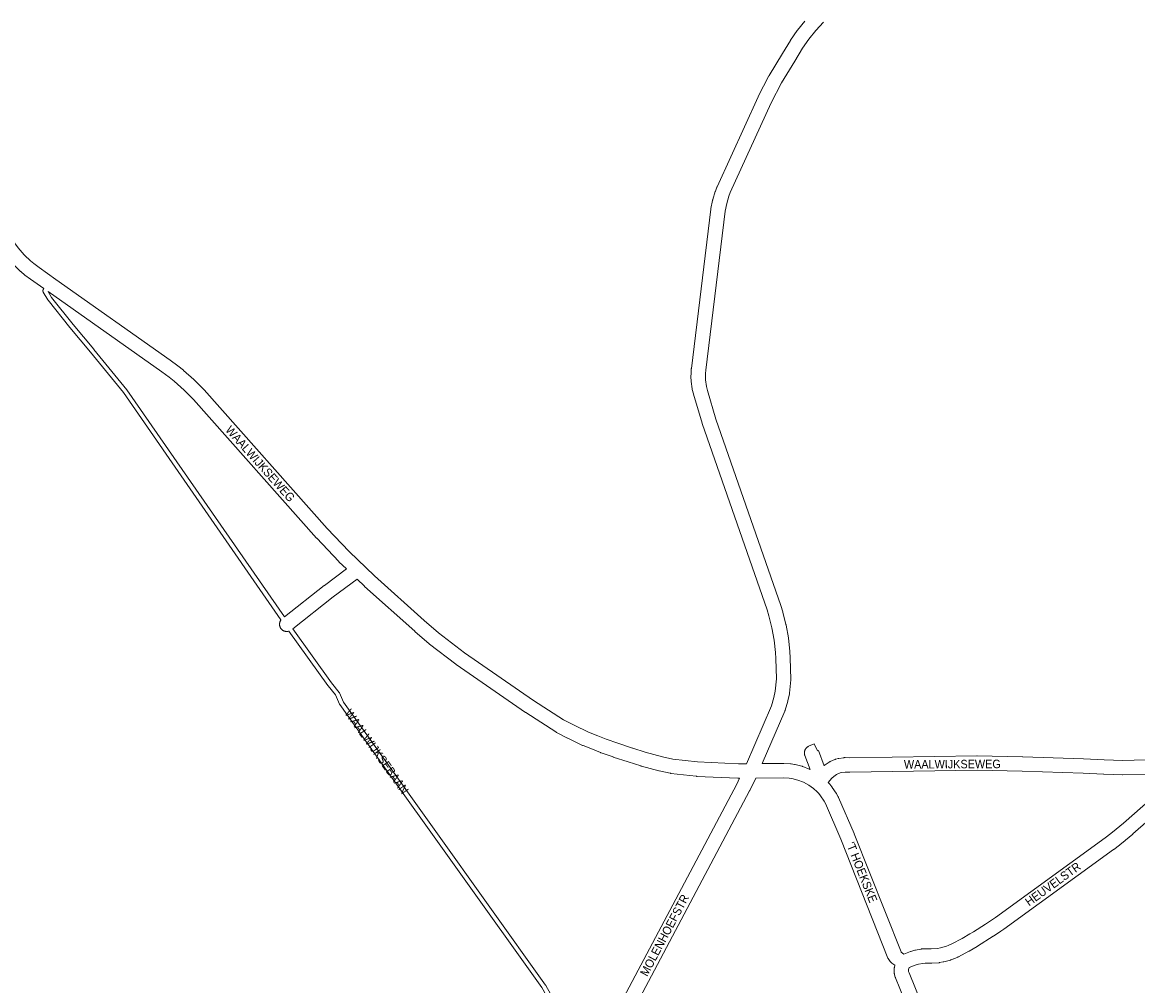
# Paper-space layout 'Layout1' of a CAD drawing. Header units: metres. Extents: x 123097 to 144122, y 392739 to 407589.
# Tile 478 of 510: x 136581 to 137588, y 400750 to 401620. Entities that reach past the tile are written whole.
import ezdxf
from ezdxf.enums import TextEntityAlignment as Align

# ---------------------------------------------------------------- set-up
doc = ezdxf.new("R2010")
doc.units = ezdxf.units.M
doc.header["$MEASUREMENT"] = 0
for name, color, linetype, lineweight in [('gs-anno-wegen algemeen tekst', 7, 'Continuous', 0), ('gs-knt-paden', 7, 'Continuous', 0), ('gs-knt-wegen algemeen', 7, 'Continuous', 0)]:
    doc.layers.add(name, color=color, linetype=linetype, lineweight=lineweight)
doc.styles.add('Style-Arial', font='arial.ttf')

psp = doc.layouts.get("Layout1")

# ---------------------------------------------------------------- linework, layer by layer
at = {"layer": 'gs-knt-paden', "color": 7, "linetype": 'Continuous', "flags": 128}
for points in [[(136814.231, 401080.377), (136671.904, 401285.721), (136642.234, 401322.236), (136623.537, 401344.578), (136623.508, 401344.614), (136603.85, 401369.238), (136603.793, 401369.313), (136603.74, 401369.39), (136603.69, 401369.47), (136599.51, 401376.551), (136599.464, 401376.634), (136599.421, 401376.719), (136599.383, 401376.806), (136599.349, 401376.895), (136599.319, 401376.985), (136599.293, 401377.076), (136599.272, 401377.169), (136599.255, 401377.262), (136599.243, 401377.356), (136599.235, 401377.451), (136599.231, 401377.546), (136599.232, 401377.641), (136599.238, 401377.736), (136599.247, 401377.83), (136599.262, 401377.924), (136599.281, 401378.017), (136599.304, 401378.109), (136599.331, 401378.2), (136599.363, 401378.29), (136599.399, 401378.378), (136599.439, 401378.464), (136599.483, 401378.548), (136599.531, 401378.63), (136599.583, 401378.709), (136600.184, 401379.587)], [(136603.956, 401376.927), (136607.08, 401371.635), (136626.635, 401347.14), (136645.326, 401324.805), (136645.345, 401324.783), (136675.072, 401288.196), (136675.119, 401288.136), (136675.164, 401288.074), (136817.276, 401083.041)], [(137090.983, 400677.699), (137087.762, 400680.941), (137087.7, 400681.007), (137087.641, 400681.075), (137087.585, 400681.146), (137087.532, 400681.219), (137087.482, 400681.295), (137087.436, 400681.372), (137049.838, 400748.203), (136899.097, 400959.56), (136867.292, 401004.021), (136867.244, 401004.092), (136867.198, 401004.165), (136867.156, 401004.24), (136867.117, 401004.317), (136867.081, 401004.395), (136863.555, 401012.585), (136856.692, 401020.905), (136856.65, 401020.959), (136856.609, 401021.014), (136821.379, 401070.231)], [(136824.784, 401072.38), (136859.837, 401023.41), (136866.839, 401014.922), (136866.897, 401014.847), (136866.952, 401014.77), (136867.004, 401014.69), (136867.051, 401014.608), (136867.095, 401014.524), (136867.134, 401014.438), (136870.688, 401006.183), (136902.368, 400961.897), (136902.369, 400961.895), (137053.173, 400750.449), (137053.214, 400750.39), (137053.253, 400750.329), (137053.289, 400750.268), (137090.806, 400683.581), (137092.715, 400681.66)]]:
    psp.add_lwpolyline(points, dxfattribs=at)
at = {"layer": 'gs-knt-wegen algemeen', "color": 7, "linetype": 'Continuous', "flags": 128}
for points in [[(136250.861, 401872.007), (136250.895, 401871.946), (136250.947, 401871.854), (136299.176, 401780.953), (136301.221, 401777.249), (136306.325, 401769.123), (136315.723, 401756.487), (136573.51, 401421.252), (136573.635, 401421.084), (136576.887, 401416.56), (136582.339, 401410.159), (136582.539, 401409.922)], [(137234.508, 400950.498), (137257.123, 401002.835), (137259.254, 401010.314), (137260.514, 401015.961), (137261.582, 401027.054), (137261.14, 401045.425), (137260.807, 401050.956), (137259.554, 401062.142), (137257.547, 401073.162), (137254.774, 401084.072), (137253.134, 401089.368), (137194.543, 401257.649), (137194.446, 401257.951), (137186.736, 401284.149), (137186.691, 401284.309), (137186.65, 401284.471), (137185.664, 401288.588), (137185.618, 401288.797), (137185.578, 401289.008), (137185.545, 401289.22), (137184.645, 401295.791), (137184.612, 401296.082), (137184.592, 401296.376), (137184.44, 401299.69), (137184.434, 401299.886), (137184.434, 401300.082), (137184.482, 401303.399), (137184.488, 401303.596), (137184.499, 401303.792), (137184.747, 401307.1), (137184.777, 401307.405), (137202.43, 401451.434), (137202.463, 401451.664), (137202.503, 401451.892), (137203.965, 401459.363), (137204.013, 401459.586), (137204.068, 401459.807), (137204.131, 401460.026), (137206.368, 401467.302), (137206.449, 401467.546), (137206.538, 401467.786), (137207.94, 401471.326), (137208.003, 401471.478), (137208.069, 401471.629), (137245.116, 401552.904), (137245.253, 401553.185), (137254.834, 401571.783), (137254.935, 401571.971), (137255.042, 401572.156), (137266.95, 401591.958), (137267.004, 401592.046), (137274.279, 401603.721), (137274.433, 401603.957), (137280.391, 401612.652), (137280.534, 401612.853), (137280.684, 401613.048), (137287.282, 401621.267)], [(137304.212, 401620.328), (137297.281, 401612.924), (137290.992, 401605.09), (137285.254, 401596.715), (137278.081, 401585.204), (137266.31, 401565.629), (137256.899, 401547.362), (137219.985, 401466.379), (137218.738, 401463.231), (137216.677, 401456.527), (137215.325, 401449.62), (137197.719, 401305.973), (137197.497, 401303.014), (137197.455, 401300.09), (137197.585, 401297.266), (137198.401, 401291.307), (137199.273, 401287.665), (137206.891, 401261.779), (137265.467, 401093.543), (137265.538, 401093.328), (137267.261, 401087.764), (137267.308, 401087.603), (137267.351, 401087.442), (137270.22, 401076.152), (137270.272, 401075.935), (137270.316, 401075.716), (137272.404, 401064.256), (137272.44, 401064.035), (137272.469, 401063.813), (137273.765, 401052.238), (137273.781, 401052.072), (137273.793, 401051.905), (137274.143, 401046.09), (137274.153, 401045.856), (137274.608, 401026.976), (137274.609, 401026.715), (137274.6, 401026.455), (137274.58, 401026.195), (137273.435, 401014.312), (137273.404, 401014.046), (137273.362, 401013.781), (137273.309, 401013.519), (137271.921, 401007.295), (137271.877, 401007.111), (137271.828, 401006.928), (137269.528, 400998.858), (137269.444, 400998.588), (137269.349, 400998.321), (137269.243, 400998.06), (137248.739, 400950.61)], [(136582.539, 401409.922), (136582.542, 401409.92), (136582.545, 401409.917)], [(136582.539, 401409.922), (136582.542, 401409.92), (136582.545, 401409.917)], [(136582.545, 401409.917), (136588.031, 401404.658), (136590.954, 401402.209), (136595.721, 401398.666), (136610.93, 401387.941)], [(136600.184, 401379.587), (136588.151, 401388.072), (136588.02, 401388.167), (136583.035, 401391.872), (136582.884, 401391.987), (136582.737, 401392.107), (136579.492, 401394.826), (136579.318, 401394.977), (136579.149, 401395.135), (136573.964, 401400.146)], [(136610.93, 401387.941), (136610.933, 401387.939), (136610.935, 401387.937)], [(136610.93, 401387.941), (136610.933, 401387.939), (136610.935, 401387.937)], [(136610.935, 401387.937), (136714.16, 401315.121), (136714.287, 401315.029), (136721.027, 401310.027), (136721.222, 401309.876), (136726.063, 401305.99), (136726.303, 401305.787), (136735.598, 401297.558), (136735.752, 401297.416), (136735.902, 401297.27), (136744.647, 401288.46), (136744.772, 401288.33), (136744.894, 401288.197), (136856.042, 401163.037), (136875.728, 401142.195), (136898.561, 401120.272), (136898.564, 401120.27), (136898.566, 401120.267)], [(136817.276, 401083.041), (136853.364, 401111.486), (136853.512, 401111.599), (136873.405, 401126.376), (136866.596, 401132.913), (136866.372, 401133.139), (136846.508, 401154.17), (136846.373, 401154.317), (136735.278, 401279.416), (136726.809, 401287.949), (136717.79, 401295.935), (136713.168, 401299.645), (136706.59, 401304.527), (136603.956, 401376.927)], [(137228.401, 400937.43), (137227.151, 400937.42), (137226.981, 400937.421), (137226.81, 400937.427), (137189.602, 400939.087), (137189.371, 400939.101), (137189.141, 400939.123), (137166.374, 400941.768), (137166.153, 400941.798), (137165.933, 400941.835), (137165.715, 400941.88), (137155.706, 400944.101), (137155.46, 400944.16), (137139.645, 400948.32), (137139.448, 400948.375), (137139.252, 400948.437), (137127.754, 400952.249), (137114.3, 400956.55), (137114.159, 400956.597), (137103.285, 400960.35), (137103.076, 400960.426), (137102.87, 400960.51), (137095.505, 400963.629), (137087.104, 400966.815), (137086.843, 400966.921), (137086.587, 400967.037), (137073.129, 400973.522), (137072.95, 400973.612), (137062.919, 400978.832), (137062.648, 400978.981), (137062.384, 400979.143), (137035.182, 400996.768), (137035.025, 400996.872), (136972.265, 401040.171), (136972.127, 401040.268), (136971.992, 401040.369), (136948.289, 401058.607), (136948.148, 401058.718), (136948.01, 401058.834), (136935.046, 401070.003), (136934.945, 401070.092), (136889.783, 401110.656), (136889.624, 401110.803), (136882.929, 401117.231), (136861.351, 401101.203), (136824.784, 401072.38)], [(136898.566, 401120.267), (136943.595, 401079.823), (136956.372, 401068.816), (136979.798, 401050.792), (137042.341, 401007.643), (137069.204, 400990.239), (137078.871, 400985.208), (137091.985, 400978.889), (137100.239, 400975.759), (137100.469, 400975.666), (137107.743, 400972.585), (137118.336, 400968.929), (137131.752, 400964.64), (137131.819, 400964.618), (137143.155, 400960.86), (137158.65, 400956.784), (137168.209, 400954.663), (137190.413, 400952.083), (137227.22, 400950.441), (137234.508, 400950.498)], [(136821.379, 401070.231), (136821.177, 401070.168), (136820.867, 401070.089), (136820.554, 401070.025), (136820.238, 401069.977), (136819.92, 401069.944), (136819.601, 401069.927), (136819.282, 401069.925), (136818.962, 401069.939), (136818.644, 401069.969), (136818.328, 401070.015), (136818.014, 401070.075), (136817.704, 401070.152), (136817.398, 401070.243), (136817.096, 401070.349), (136816.801, 401070.47), (136816.511, 401070.605), (136816.229, 401070.754), (136815.954, 401070.917), (136815.687, 401071.093), (136815.43, 401071.283), (136815.182, 401071.484), (136814.944, 401071.698), (136814.717, 401071.922), (136814.501, 401072.158), (136814.297, 401072.404), (136814.106, 401072.66), (136813.927, 401072.925), (136813.761, 401073.198), (136813.609, 401073.479), (136813.471, 401073.767), (136813.348, 401074.062), (136813.239, 401074.362), (136813.144, 401074.667), (136813.065, 401074.977), (136813.001, 401075.29), (136812.953, 401075.606), (136812.92, 401075.924), (136812.903, 401076.243), (136812.901, 401076.562), (136812.915, 401076.882), (136812.945, 401077.2), (136812.991, 401077.516), (136813.051, 401077.83), (136813.128, 401078.14), (136813.219, 401078.446), (136813.325, 401078.748), (136813.446, 401079.043), (136813.581, 401079.333), (136813.73, 401079.615), (136813.893, 401079.89), (136814.069, 401080.157), (136814.231, 401080.377)], [(137623.114, 400939.051), (137622.621, 400939.634), (137620.223, 400941.068), (137617.795, 400941.41), (137595.221, 400941.078), (137574.55, 400940.367), (137574.32, 400940.363), (137574.091, 400940.367), (137557.173, 400940.978), (137557.103, 400940.981), (137538.473, 400941.856), (137483.588, 400943.746), (137442.801, 400944.596), (137327.748, 400942.757), (137327.537, 400942.757), (137327.326, 400942.764), (137323.565, 400942.948), (137320.278, 400942.504), (137319.037, 400942.158), (137315.995, 400940.839), (137313.308, 400939.032), (137311.543, 400937.374), (137308.269, 400933.44)], [(137092.715, 400681.66), (137092.721, 400681.67), (137092.877, 400681.908), (137094.732, 400684.621), (137225.808, 400932.044), (137228.401, 400937.43)], [(137242.906, 400937.544), (137237.485, 400926.283), (137237.372, 400926.06), (137106.066, 400678.201), (137105.947, 400677.987), (137105.821, 400677.778), (137105.686, 400677.574), (137103.945, 400675.028), (137103.563, 400674.308)], [(137294.98, 400928.1), (137290.807, 400931.096), (137286.052, 400933.708), (137281.004, 400935.693), (137275.644, 400937.044), (137273.158, 400937.421), (137267.668, 400937.738), (137242.906, 400937.544)], [(137376.615, 400778.559), (137382.643, 400780.834), (137382.746, 400780.872), (137382.944, 400780.939), (137383.049, 400780.972), (137386.447, 400782.004), (137386.541, 400782.032), (137386.75, 400782.089), (137386.851, 400782.113), (137387.057, 400782.158), (137387.163, 400782.178), (137391.883, 400783.046), (137392.129, 400783.086), (137392.377, 400783.117), (137392.626, 400783.138), (137395.228, 400783.312), (137395.49, 400783.325), (137395.752, 400783.326), (137397.731, 400783.299), (137401.246, 400783.251), (137406.971, 400783.693), (137409.713, 400784.185), (137415.072, 400785.644), (137416.663, 400786.243), (137420.119, 400787.734), (137429.184, 400792.625), (137436.304, 400796.735), (137439.575, 400798.781), (137450.391, 400805.549), (137456.785, 400809.909), (137459.448, 400811.725), (137558.417, 400883.542), (137563.496, 400887.374), (137568.447, 400891.354), (137575.046, 400896.9), (137619.801, 400936.145)], [(137294.987, 400928.094), (137294.983, 400928.097), (137294.98, 400928.1)], [(137294.987, 400928.094), (137294.983, 400928.097), (137294.98, 400928.1)], [(137380.764, 400728.317), (137369.166, 400757.109), (137369.067, 400757.372), (137368.979, 400757.64), (137368.281, 400759.926), (137368.206, 400760.191), (137368.142, 400760.459), (137368.09, 400760.73), (137368.049, 400761.002), (137368.02, 400761.276), (137368.003, 400761.551), (137367.997, 400761.827), (137367.997, 400765.219), (137368.003, 400765.506), (137368.022, 400765.793), (137368.054, 400766.079), (137368.098, 400766.363), (137368.46, 400768.39), (137365.813, 400770.309), (137365.578, 400770.488), (137365.352, 400770.677), (137365.134, 400770.877), (137364.925, 400771.086), (137364.726, 400771.304), (137364.537, 400771.531), (137364.359, 400771.767), (137363.102, 400773.507), (137362.948, 400773.729), (137362.804, 400773.957), (137362.67, 400774.191), (137362.545, 400774.43), (137362.43, 400774.675), (137362.326, 400774.924), (137319.849, 400882.273), (137305.853, 400914.574), (137304.643, 400916.778), (137301.473, 400921.434), (137299.806, 400923.44), (137297.967, 400925.384), (137295.242, 400927.861), (137294.987, 400928.094)], [(137308.269, 400933.44), (137309.408, 400932.236), (137309.549, 400932.082), (137309.685, 400931.924), (137311.685, 400929.517), (137311.879, 400929.273), (137312.058, 400929.022), (137312.06, 400929.02), (137312.062, 400929.017)], [(137312.062, 400929.017), (137315.581, 400923.847), (137315.751, 400923.586), (137315.907, 400923.316), (137317.413, 400920.572), (137317.552, 400920.303), (137317.679, 400920.028), (137331.837, 400887.353), (137331.917, 400887.16), (137374.133, 400780.471), (137374.302, 400780.236), (137376.615, 400778.559)], [(137628.385, 400926.356), (137583.579, 400887.065), (137583.475, 400886.976), (137576.769, 400881.34), (137576.659, 400881.25), (137571.574, 400877.163), (137571.417, 400877.04), (137566.209, 400873.112), (137566.113, 400873.04), (137467.017, 400801.131), (137466.862, 400801.022), (137464.121, 400799.152), (137457.621, 400794.72), (137457.406, 400794.579), (137443.112, 400785.636), (137442.914, 400785.517), (137435.611, 400781.302), (137435.448, 400781.211), (137426.051, 400776.141), (137425.798, 400776.011), (137425.54, 400775.893), (137421.68, 400774.227), (137421.392, 400774.111), (137419.369, 400773.35), (137419.08, 400773.249), (137418.787, 400773.162), (137412.855, 400771.547), (137412.603, 400771.483), (137412.545, 400771.47), (137412.294, 400771.42), (137408.948, 400770.82), (137408.733, 400770.785), (137408.518, 400770.758), (137408.301, 400770.737), (137401.955, 400770.246), (137401.659, 400770.23), (137401.363, 400770.228), (137397.551, 400770.28), (137395.835, 400770.304), (137393.868, 400770.173), (137389.879, 400769.439), (137387.039, 400768.577), (137381.335, 400766.424)], [(137381.335, 400766.424), (137381.017, 400764.643), (137381.017, 400762.799), (137381.349, 400761.712), (137392.841, 400733.182)]]:
    psp.add_lwpolyline(points, dxfattribs=at)
for points in [[(137248.739, 400950.61), (137267.779, 400950.76), (137267.992, 400950.758), (137268.205, 400950.749), (137274.212, 400950.402), (137274.513, 400950.378), (137274.813, 400950.339), (137277.909, 400949.869), (137278.216, 400949.815), (137278.522, 400949.746), (137284.59, 400948.217), (137284.857, 400948.143), (137285.121, 400948.058), (137285.381, 400947.962), (137291.205, 400945.672), (137291.46, 400945.565), (137291.711, 400945.448), (137291.934, 400945.332), (137287.278, 400958.054), (137287.177, 400958.351), (137287.09, 400958.653), (137287.019, 400958.959), (137286.962, 400959.268), (137286.92, 400959.58), (137286.893, 400959.893), (137286.882, 400960.207), (137286.885, 400960.521), (137286.904, 400960.834), (137286.937, 400961.147), (137286.986, 400961.457), (137287.05, 400961.765), (137287.129, 400962.069), (137287.222, 400962.369), (137287.329, 400962.665), (137287.451, 400962.954), (137287.586, 400963.238), (137287.735, 400963.514), (137287.897, 400963.784), (137288.072, 400964.045), (137288.259, 400964.297), (137288.459, 400964.54), (137288.669, 400964.773), (137288.891, 400964.995), (137289.123, 400965.207), (137289.366, 400965.407), (137289.617, 400965.596), (137289.878, 400965.771), (137290.146, 400965.935), (137290.422, 400966.085), (137290.705, 400966.221), (137295.708, 400968.487, -0.38455348), (137295.721, 400968.483)], [(137295.721, 400968.483), (137298.568, 400962.196), (137299.492, 400962.534, -0.38536041), (137299.504, 400962.529), (137304.57, 400948.687), (137304.781, 400948.885), (137304.976, 400949.061), (137305.179, 400949.229), (137305.388, 400949.389), (137305.603, 400949.541), (137309.224, 400951.976), (137309.475, 400952.136), (137309.733, 400952.285), (137309.997, 400952.422), (137310.267, 400952.547), (137314.27, 400954.282), (137314.546, 400954.394), (137314.827, 400954.494), (137315.112, 400954.58), (137317.216, 400955.166), (137317.505, 400955.24), (137317.797, 400955.3), (137318.091, 400955.346), (137322.415, 400955.93), (137322.711, 400955.964), (137323.008, 400955.983), (137323.306, 400955.989), (137323.604, 400955.981), (137327.751, 400955.779), (137442.713, 400957.616), (137442.953, 400957.616), (137483.904, 400956.763), (137483.992, 400956.76), (137538.962, 400954.867), (137539.043, 400954.864), (137557.678, 400953.988), (137574.332, 400953.387), (137594.837, 400954.092)]]:
    psp.add_lwpolyline(points, format="xyb", dxfattribs=at)

# ---------------------------------------------------------------- texts
at = {"layer": 'gs-anno-wegen algemeen tekst', "color": 7, "style": 'Style-Arial', "width": 0.909091}
for s, rotation, p in [('WAALWIJKSEWEG', 311.743114, (136795.474, 401221.435)), ('WAALWIJKSEBAAN', 305.407931, (136900.674, 400961.436)), ('WAALWIJKSEWEG', 0.261219, (137420.461, 400950.112)), ("'T HOEKSKE", 291.7014, (137338.762, 400852.372)), ('HEUVELSTR', 35.957289, (137511.28, 400841.813)), ('MOLENHOEFSTR', 62.1203, (137160.557, 400795.579))]:
    psp.add_text(s, height=7.7, rotation=rotation, dxfattribs=at).set_placement(p, align=Align.MIDDLE_CENTER)

doc.saveas('drawing.dxf')
